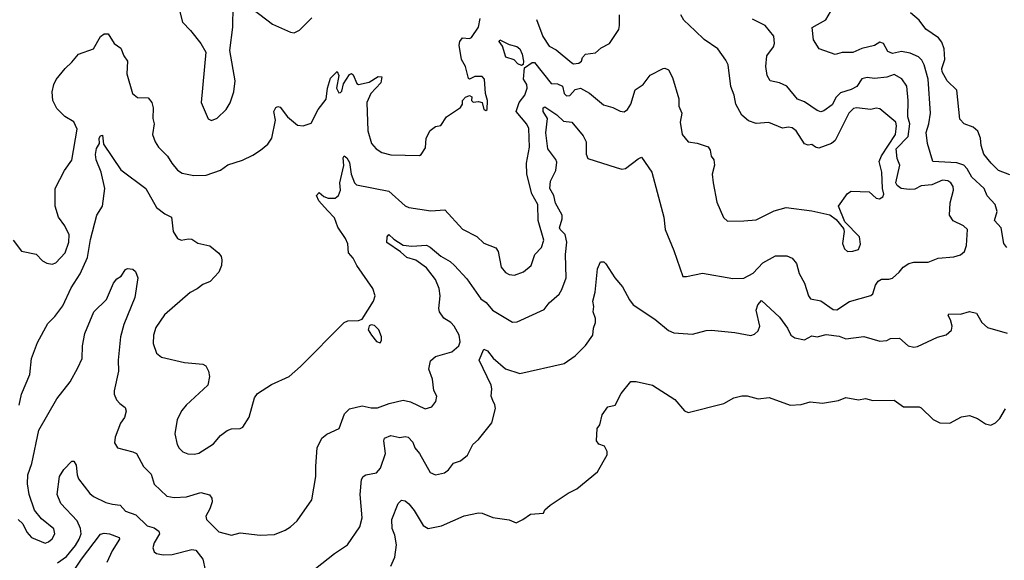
# Model space of a CAD drawing. Extents: x 1690054 to 1842981, y 782881 to 914114.
# Tile 401 of 656: x 1756994 to 1762490, y 883518 to 886537. Entities that reach past the tile are written whole.
import ezdxf

# ---------------------------------------------------------------- set-up
doc = ezdxf.new("R2010")
doc.units = 0

msp = doc.modelspace()

# ---------------------------------------------------------------- linework, layer by layer
at = {"layer": '0CON10XD'}
for points in [[(1757882.7, 886602.7), (1757903, 886523), (1757947.1, 886477.1), (1758004.1, 886404.1), (1758033.3, 886355), (1758005.8, 886075), (1758045, 885982.5), (1758065, 885973.8)], [(1758065, 885973.8), (1758095, 885988), (1758146, 886035), (1758167.6, 886072.4), (1758188.6, 886135), (1758195.6, 886195), (1758165.8, 886365), (1758182.9, 886495), (1758186.1, 886613.9)], [(1758295, 886596.2), (1758405, 886511.2), (1758505, 886466.7), (1758525, 886463.3), (1758555, 886478.8), (1758625, 886548)], [(1762504.4, 885264.4), (1762487.3, 885287.3), (1762471.4, 885375), (1762435.8, 885415), (1762450.6, 885465), (1762439.4, 885505), (1762393.3, 885553.3), (1762378.1, 885595), (1762308.3, 885658.3), (1762283.1, 885705), (1762264.4, 885725), (1762225, 885736.8), (1762090, 885745), (1762060.6, 885845), (1762053.3, 885906.7), (1762068.1, 885955), (1762076.8, 886015), (1762064.7, 886205), (1762042.7, 886285), (1762030.1, 886310.1), (1762009.9, 886329.9), (1761965, 886350.8), (1761915, 886358.9), (1761865, 886347.5), (1761840.3, 886360.3), (1761815, 886404.4), (1761795, 886410.9), (1761765, 886393.4), (1761694, 886376), (1761645, 886353.1), (1761585, 886352.9), (1761545, 886342), (1761456.7, 886375), (1761424.5, 886424.5), (1761416.4, 886493.6), (1761493.8, 886536.2), (1761519.5, 886580.5)], [(1756956.7, 885305), (1757003.9, 885243.9), (1757085, 885226.7), (1757120.5, 885190.5), (1757145, 885176.7), (1757175, 885171.2), (1757195, 885178.8), (1757247.1, 885235), (1757268.6, 885295), (1757270.6, 885335), (1757245.6, 885385.6), (1757210, 885435), (1757192.5, 885495), (1757190.8, 885595), (1757243.8, 885695), (1757285, 885752.5), (1757314.5, 885925), (1757295, 885967.5), (1757245.9, 885995.9), (1757200.5, 886040.5), (1757178.2, 886085), (1757174.6, 886135), (1757183.5, 886175), (1757197, 886203), (1757247.5, 886265), (1757285, 886299.2), (1757321.4, 886345), (1757405, 886374.2), (1757445, 886444), (1757465, 886457.5), (1757487.5, 886457.5), (1757521.2, 886405), (1757557.9, 886377.9), (1757574.2, 886335), (1757595.7, 886305), (1757592.2, 886235), (1757624.2, 886125), (1757651.7, 886101.7), (1757710.3, 886100.3), (1757730.8, 886075), (1757739.2, 886045), (1757736.5, 885985), (1757743.3, 885955), (1757734.2, 885895), (1757750, 885855), (1757768, 885825), (1757819.2, 885775), (1757842.5, 885735), (1757875, 885696.2), (1757899.7, 885679.7), (1757965, 885667.5), (1758035, 885668.6), (1758115, 885695.8), (1758155, 885725.8), (1758236.8, 885753.2), (1758295, 885780), (1758337.5, 885807.5), (1758378.3, 885841.7), (1758401.2, 885875), (1758422.2, 885975), (1758411.9, 886025), (1758423.3, 886046.7), (1758435, 886052.4), (1758448.4, 886048.4), (1758487.8, 885995), (1758545, 885948), (1758575.9, 885944.1), (1758621.2, 885958.8), (1758660, 886035), (1758705, 886093.8), (1758711.3, 886155), (1758729.1, 886210.9), (1758765, 886248.2), (1758774.7, 886225), (1758762.8, 886155), (1758775, 886128.8), (1758785, 886130), (1758791.4, 886138.6), (1758801, 886179), (1758835, 886231.1), (1758845, 886237.1), (1758855, 886228.6), (1758875, 886180.5), (1758885, 886174.5), (1758945, 886188.5), (1758995, 886220.6), (1759015, 886217.5), (1759008.8, 886185), (1758954.1, 886125), (1758931.5, 886075), (1758937.1, 885917.1), (1758956.7, 885845), (1758982.9, 885815), (1759015, 885795.5), (1759065, 885782.7), (1759225, 885777.8), (1759235.4, 885784.6), (1759258.8, 885821.2), (1759262.1, 885875), (1759285, 885918.6), (1759315, 885941.2), (1759345, 885945.7), (1759375.3, 885994.7), (1759455, 886047.5), (1759465.6, 886065), (1759465.7, 886085), (1759481.4, 886105), (1759505, 886114.3), (1759516.9, 886106.9), (1759516.5, 886085), (1759525, 886077.3), (1759555, 886080.5), (1759575.4, 886075.4), (1759585, 886036.2), (1759595, 886030), (1759602.5, 886035), (1759604.2, 886085), (1759594.3, 886125.7), (1759587.5, 886205), (1759575, 886219.2), (1759535, 886220), (1759505, 886204), (1759498.1, 886208.1), (1759481.2, 886275), (1759460, 886315), (1759446.5, 886395), (1759450, 886415), (1759465, 886435.2), (1759505, 886432.5), (1759515, 886438), (1759554.4, 886495), (1759563.9, 886543.9)], [(1756990.6, 884385), (1757004.4, 884445), (1757050, 884555), (1757059.6, 884645), (1757093.6, 884735), (1757150.3, 884839.7), (1757190.3, 884879.7), (1757235, 884939.2), (1757280.8, 885039.2), (1757331.7, 885118.2), (1757371.7, 885208.3), (1757389.7, 885309.7), (1757424.7, 885445.3), (1757455.5, 885495), (1757469.6, 885595), (1757449.3, 885685), (1757419.6, 885755), (1757416.4, 885783.6), (1757422.1, 885817.9), (1757440, 885845), (1757436.7, 885875), (1757445, 885888.8), (1757455, 885892.5), (1757461.7, 885841.7), (1757558.5, 885698.5), (1757697.1, 885595), (1757757.4, 885487.4), (1757803, 885453), (1757841.2, 885435), (1757850.5, 885355), (1757874.3, 885314.3), (1757895, 885305.7), (1757935, 885313.3), (1757955, 885311.1), (1757988.9, 885288.9), (1758055, 885274), (1758105, 885233.3), (1758118, 885215), (1758122.5, 885195), (1758120, 885165), (1758105, 885127.5), (1758056, 885075), (1758015, 885058), (1757985, 885034.4), (1757945, 885014.3), (1757801.1, 884888.9), (1757752.7, 884817.3), (1757739.6, 884775), (1757737.9, 884727.9), (1757758, 884675), (1757785, 884652), (1757912.7, 884622.7), (1758015, 884614), (1758033, 884603), (1758048.1, 884575), (1758053.1, 884545), (1758044.2, 884495), (1757922.5, 884385), (1757899.2, 884355), (1757873.1, 884305), (1757858.8, 884225), (1757871.9, 884165), (1757884.6, 884144.6), (1757905, 884124.3), (1757932.1, 884112.1), (1757969.1, 884110.9), (1757993.2, 884116.8), (1758075, 884168.1), (1758115, 884214), (1758152.5, 884242.5), (1758175, 884252), (1758225, 884253.3), (1758239.3, 884260.7), (1758275, 884317.5), (1758303.8, 884425), (1758320.3, 884449.7), (1758399.7, 884500.3), (1758498, 884545), (1758560.7, 884599.3), (1758804.5, 884845.5), (1758825, 884854.3), (1758885, 884857.1), (1758905.6, 884864.4), (1758968, 884965), (1758978, 884995), (1758965.7, 885035), (1758875.7, 885165), (1758855.6, 885205), (1758829.4, 885235), (1758825.6, 885285), (1758811.4, 885315), (1758768.6, 885378.6), (1758751.1, 885431.1), (1758711.8, 885471.8), (1758663.1, 885525), (1758650, 885555), (1758665, 885572), (1758690.5, 885550.5), (1758715, 885541.2), (1758755, 885541.2), (1758773.3, 885555), (1758783.8, 885585), (1758780.9, 885625), (1758803.2, 885723.2), (1758799.2, 885765), (1758805, 885775.8), (1758820, 885765), (1758835, 885740), (1758843.3, 885675), (1758862.5, 885625), (1758872.9, 885615), (1759055, 885578.5), (1759145, 885498.1), (1759165, 885488.6), (1759288.8, 885468.8), (1759365.9, 885475.9), (1759465, 885368), (1759545, 885326.7), (1759585, 885288.9), (1759652.1, 885262.1), (1759665, 885242.5), (1759681.4, 885155), (1759705, 885125.8), (1759725, 885114.3), (1759755, 885109.4), (1759805, 885128.1), (1759849.4, 885165), (1759870, 885225), (1759906.4, 885265), (1759918.7, 885305), (1759886.9, 885415), (1759885.2, 885505), (1759851.6, 885565), (1759824.1, 885675), (1759822.2, 885735), (1759838.8, 885825), (1759835, 885928.8), (1759825, 885953.5), (1759765.5, 886025), (1759781.3, 886075), (1759812.7, 886115), (1759825.5, 886155), (1759823.8, 886175), (1759806.7, 886205), (1759811.7, 886268.3), (1759855, 886297.1), (1759868, 886298), (1759960.2, 886180.2), (1759995, 886179.2), (1760024.2, 886165), (1760033.2, 886125), (1760045, 886112.3), (1760065, 886114.3), (1760095, 886148), (1760124.8, 886154.8), (1760175, 886127.3), (1760251.5, 886061.5), (1760305, 886046), (1760345, 886025.3), (1760367.3, 886022.7), (1760386, 886035), (1760405.5, 886064.5), (1760429.2, 886145), (1760473.3, 886175), (1760513.4, 886226.6), (1760585, 886263.8), (1760595, 886266.2), (1760615, 886256.2), (1760638, 886215), (1760672.5, 886095), (1760672, 886055), (1760689.2, 886015), (1760681.1, 885965), (1760691.9, 885895), (1760725, 885854.3), (1760775, 885848.1), (1760836.5, 885826.5), (1760848.3, 885808.3), (1760854, 885775), (1760869.2, 885755), (1760871.4, 885725), (1760859.2, 885675), (1760864.4, 885625), (1760885, 885517.5), (1760922.1, 885432.1), (1760945, 885411.2), (1761035, 885414.3), (1761105, 885419.4), (1761205, 885470), (1761272.4, 885487.6), (1761415, 885469.2), (1761515, 885447.5), (1761551.7, 885421.7), (1761591.2, 885371.2), (1761596, 885355), (1761586.4, 885286.4), (1761597, 885257), (1761615, 885243.3), (1761645, 885243.8), (1761675, 885253.8), (1761687.1, 885282.9), (1761680.8, 885325), (1761598.8, 885408.8), (1761563.3, 885495), (1761614.1, 885565.9), (1761635, 885580), (1761735, 885575.8), (1761775, 885541.2), (1761793, 885537), (1761812.3, 885547.7), (1761817, 885563), (1761808.9, 885595), (1761806.1, 885685), (1761790.9, 885745), (1761804.2, 885775.8), (1761882, 885895), (1761888, 885945), (1761884.6, 885965), (1761795, 886038.5), (1761775, 886042.1), (1761745, 886034.7), (1761665, 886045.4), (1761648.1, 886041.9), (1761621.2, 886015), (1761545, 885862.2), (1761525, 885844.7), (1761455, 885819.8), (1761435.6, 885825), (1761415, 885840), (1761395, 885835.7), (1761375, 885842.9), (1761327, 885917), (1761305, 885932.9), (1761285, 885936.8), (1761252, 885932), (1761175, 885962.1), (1761105, 885958.2), (1761062, 885972), (1761025, 886004.4), (1760990.6, 886065), (1760982.5, 886115), (1760963.9, 886163.9), (1760948.1, 886285), (1760935, 886311.2), (1760890, 886375), (1760815, 886425.7), (1760764.7, 886474.7), (1760700, 886535), (1760683.3, 886565)], [(1759878.2, 886538.2), (1759914, 886444), (1759949.2, 886389.2), (1759988.5, 886368.5), (1760075, 886296.2), (1760085, 886291.2), (1760115, 886294), (1760128.8, 886305), (1760134.3, 886325), (1760152.5, 886345), (1760207.9, 886352.1), (1760240.3, 886379.7), (1760286, 886404), (1760337.3, 886482.7), (1760342.5, 886505), (1760341.4, 886565)], [(1761408.3, 884978.3), (1761465, 884966.4), (1761535, 884918.5), (1761555, 884917.3), (1761625, 884963.4), (1761745, 884997.1), (1761755, 885006.2), (1761770, 885055), (1761785, 885076.7), (1761805, 885088.1), (1761845, 885087.1), (1761865, 885094.2), (1761903.2, 885126.8), (1761924.6, 885155.4), (1761956.2, 885175), (1761985, 885183.1), (1762065, 885182.2), (1762120, 885205), (1762207.4, 885212.6), (1762245, 885224.2), (1762267.6, 885242.4), (1762277.8, 885275), (1762284.3, 885365), (1762262, 885385), (1762204.6, 885414.6), (1762183.1, 885445), (1762188.2, 885515), (1762206.6, 885585), (1762203.8, 885605), (1762191.8, 885625), (1762175, 885637.1), (1762145, 885640.7), (1762085, 885614.2), (1762025, 885610), (1761989.4, 885590.6), (1761959.2, 885589.2), (1761914.7, 885594.7), (1761891.8, 885611.8), (1761884.2, 885625), (1761906.6, 885725), (1761892.1, 885762.1), (1761886, 885815), (1761952.3, 885885), (1761961.9, 885955), (1761951.7, 885995), (1761952.9, 886085), (1761945.3, 886165), (1761916.8, 886206.8), (1761875, 886231.2), (1761833.4, 886216.6), (1761765, 886208.8), (1761724.6, 886214.6), (1761695, 886207.5), (1761666.2, 886163.8), (1761635, 886146.9), (1761575, 886128.6), (1761551.7, 886105), (1761528.3, 886061.7), (1761482.4, 886027.6), (1761465, 886022.4), (1761445, 886029.2), (1761375, 886077.8), (1761335, 886094), (1761275, 886166.4), (1761235, 886183.5), (1761183.3, 886195), (1761166.2, 886225), (1761158.1, 886275), (1761164.3, 886335), (1761201.5, 886385), (1761206.5, 886405), (1761202.8, 886445), (1761155, 886505.3), (1761085, 886539.3)], [(1762519.8, 885669.8), (1762458.1, 885695), (1762415.5, 885735), (1762375, 885786.7), (1762360.8, 885835), (1762357.1, 885875), (1762342.5, 885915), (1762316.4, 885936.4), (1762265, 885955.8), (1762242.1, 885982.1), (1762223.8, 886143.8), (1762170.4, 886195), (1762142.9, 886245), (1762141, 886265), (1762158.6, 886315), (1762153.4, 886375), (1762140.8, 886410.8), (1762121.9, 886435), (1762050.8, 886485), (1762014.2, 886534.2), (1761966.7, 886575)], [(1759795, 886281.2), (1759775, 886290), (1759753.1, 886313.1), (1759707.8, 886327.8), (1759689, 886389), (1759670.9, 886415), (1759672.9, 886425), (1759725, 886398.6), (1759768.2, 886388.2), (1759785.1, 886375.1), (1759799.1, 886345), (1759806.5, 886305), (1759804, 886286), (1759795, 886281.2)], [(1756985.8, 883745), (1757010.7, 883720.7), (1757034, 883675), (1757060, 883645), (1757135, 883613.9), (1757155, 883620.4), (1757175, 883637.8), (1757190, 883665), (1757185, 883694), (1757115, 883750), (1757077.1, 883797.1), (1757046.6, 883885), (1757037.6, 883945), (1757039.5, 883995), (1757061.1, 884058.9), (1757101.2, 884245), (1757200.6, 884419.4), (1757275.6, 884515), (1757318.2, 884591.8), (1757343.1, 884645), (1757343.8, 884715), (1757357.5, 884785), (1757407.5, 884905), (1757477.5, 884975), (1757518, 885065), (1757535, 885090), (1757560, 885105), (1757585, 885142.5), (1757595, 885147.5), (1757625, 885143.3), (1757640.7, 885130.7), (1757653.3, 885095), (1757635.9, 884985.9), (1757574.7, 884835.3), (1757556, 884765), (1757542.4, 884635), (1757545.5, 884575), (1757520.8, 884465), (1757521.8, 884445), (1757534.5, 884414.5), (1757552.6, 884392.6), (1757581.7, 884371.7), (1757588.8, 884351.2), (1757578.6, 884315), (1757555.5, 884284.5), (1757525.7, 884205), (1757523.2, 884173.2), (1757540, 884145), (1757624.5, 884124.5), (1757645, 884114.2), (1757685, 884042), (1757728, 883998), (1757745, 883943.8), (1757815, 883875.8), (1757855, 883868.8), (1757925, 883872.3), (1758005, 883895.9), (1758052.7, 883882.7), (1758065.4, 883865), (1758067.1, 883845), (1758054.3, 883805), (1758032.5, 883765), (1758035.8, 883745.8), (1758105, 883677.5), (1758175, 883658), (1758225, 883672), (1758335, 883658), (1758415, 883661.9), (1758475, 883685.6), (1758505, 883704.4), (1758541.8, 883738.2), (1758623.6, 883856.4), (1758647.1, 883985), (1758646.6, 884043.4), (1758654.3, 884145), (1758680.3, 884199.7), (1758707.6, 884222.4), (1758776.6, 884253.4), (1758807.5, 884335), (1758835, 884362.9), (1758905, 884381.1), (1758955, 884368.9), (1758990.7, 884369.3), (1759056.1, 884393.9), (1759135, 884411.5), (1759175, 884403.5), (1759257, 884363), (1759293.3, 884375), (1759316.2, 884405), (1759322.5, 884435), (1759305.5, 884465.5), (1759298.7, 884528.7), (1759277.5, 884585), (1759287.5, 884632.5), (1759314.5, 884655.5), (1759405, 884682.5), (1759445.3, 884714.7), (1759451.5, 884738.5), (1759447.5, 884775), (1759418.8, 884825), (1759400.7, 884845), (1759361, 884871), (1759336.9, 884905), (1759333.2, 884925), (1759341.1, 884995), (1759335.2, 885035.2), (1759315, 885085.6), (1759265, 885151.3), (1759205, 885194.3), (1759155, 885208.5), (1759120.1, 885240.1), (1759043.2, 885293.2), (1759044.6, 885325), (1759055, 885337.1), (1759081.8, 885311.8), (1759135, 885277.3), (1759182.9, 885272.9), (1759265, 885277.2), (1759285, 885267.5), (1759345, 885216.2), (1759396.7, 885186.7), (1759420.8, 885165), (1759489.8, 885089.8), (1759567.7, 884977.7), (1759597.2, 884957.2), (1759633.1, 884915), (1759745, 884848.6), (1759769.7, 884850.3), (1759921.7, 884918.3), (1759950, 884955), (1760005.6, 885004.4), (1760019.1, 885030.9), (1760044.2, 885095), (1760041.1, 885225), (1760048, 885295), (1760038.1, 885338.1), (1760010, 885365), (1760007.3, 885375), (1760022.5, 885425), (1760021.8, 885445), (1759985, 885512.5), (1759975.3, 885555.3), (1759953.6, 885595), (1759956.5, 885635), (1759985.4, 885695), (1759991.5, 885741.5), (1759986.4, 885756.4), (1759942.5, 885815), (1759931.3, 885905), (1759939.3, 885985), (1759915.3, 886025), (1759914.8, 886045), (1759925, 886050.8), (1759992, 886005), (1760029.7, 885969.7), (1760075.7, 885965), (1760138.2, 885888.2), (1760155.8, 885855.8), (1760156.4, 885786.4), (1760165, 885762.5), (1760322.2, 885712.2), (1760355, 885703.1), (1760375, 885705.5), (1760445, 885760.8), (1760465, 885770), (1760522.5, 885685), (1760590, 885435), (1760596, 885365), (1760645, 885247.5), (1760695, 885102.5), (1760715, 885102), (1760805, 885122.2), (1760975, 885091.9), (1761035, 885092.9), (1761088.3, 885121.8), (1761141.7, 885178.3), (1761212.3, 885217.7), (1761275, 885218.2), (1761304.7, 885204.7), (1761329.4, 885175), (1761345, 885120), (1761375, 885066.2), (1761397.3, 884995), (1761408.3, 884978.3)], [(1758645, 883472.5), (1758750, 883555), (1758823.3, 883605), (1758892, 883705), (1758905.4, 883755), (1758893.8, 883886.2), (1758901.1, 883968.9), (1758910, 883985), (1758925, 883994.4), (1758985, 884005.7), (1759008.3, 884031.7), (1759035.5, 884115), (1759025.7, 884185), (1759029.7, 884200.3), (1759065, 884214.4), (1759115, 884204.4), (1759145, 884210), (1759161.4, 884205), (1759188.3, 884178.2), (1759198.9, 884145), (1759226, 884115), (1759285, 884008.8), (1759315, 883996), (1759364.1, 884005.9), (1759387, 884023), (1759415, 884060), (1759455, 884074), (1759493.8, 884105), (1759523.3, 884165), (1759555, 884193.3), (1759628.8, 884285), (1759648.8, 884365), (1759646.4, 884386.4), (1759635, 884410), (1759625.8, 884435), (1759630, 884475), (1759625.5, 884495), (1759558.9, 884635), (1759585, 884697.5), (1759605, 884688), (1759637, 884647), (1759705, 884587.1), (1759785, 884561.4), (1760033, 884617), (1760095, 884660), (1760152, 884718), (1760192.1, 884775), (1760196.4, 884815), (1760207.9, 884845), (1760208.4, 884868.4), (1760194.1, 884905), (1760198.2, 884935), (1760193.3, 884965), (1760205.6, 885015), (1760219.2, 885145), (1760236.2, 885183.8), (1760255, 885183.8), (1760265, 885173.8), (1760316, 885095), (1760358, 885045), (1760397.5, 884972.5)], [(1760397.5, 884972.5), (1760418.8, 884945), (1760538.8, 884865), (1760615, 884802), (1760645, 884787.5), (1760749.7, 884780.3), (1760825, 884802), (1760855, 884804), (1760985, 884790.8), (1761074.2, 884774.2), (1761095, 884780.8), (1761115, 884798.8), (1761124.4, 884825), (1761104.8, 884915), (1761114.8, 884945), (1761135, 884968.9), (1761234.8, 884874.8), (1761279.6, 884815), (1761298.6, 884775), (1761320, 884760), (1761375, 884750), (1761415, 884771.4), (1761445, 884765.6), (1761495, 884778.9), (1761568.7, 884768.7), (1761604.3, 884754.3), (1761705, 884768.1), (1761795, 884740.8), (1761834.3, 884745.7), (1761855, 884756.2), (1761905, 884758), (1761952.5, 884715), (1761985, 884708), (1762005, 884711.2), (1762116.8, 884763.2), (1762165, 884776.2), (1762195, 884803.3), (1762198, 884825), (1762190, 884860), (1762176.7, 884885), (1762180, 884895), (1762245, 884892.9), (1762295, 884907.1), (1762335, 884898), (1762365, 884846.7), (1762395, 884818.8), (1762505, 884785.6)], [(1759005, 884732.5), (1759012.5, 884745), (1759013.3, 884765), (1758998.8, 884805), (1758975, 884829.2), (1758955, 884832.5), (1758945, 884828), (1758939.2, 884805), (1758957.5, 884775), (1758985, 884740), (1759005, 884732.5)], [(1759064.7, 883485), (1759087.3, 883535), (1759097.1, 883605), (1759088.2, 883658.2), (1759072.2, 883695), (1759070, 883745), (1759106, 883835), (1759125, 883853.8), (1759145, 883850), (1759165, 883834), (1759195, 883795.8), (1759245, 883712.5), (1759274.5, 883694.5), (1759348.8, 883711.2), (1759475, 883765.3), (1759555, 883782.1), (1759575, 883780.9), (1759635, 883756.9), (1759725, 883743.1), (1759765, 883727.1), (1759801.2, 883745), (1759845, 883776), (1759918.3, 883781.7), (1759925, 883800), (1759953.9, 883826.1), (1760055, 883892.5), (1760103, 883917), (1760218.3, 884011.7), (1760273, 884107), (1760272.5, 884125), (1760257.5, 884155), (1760226.4, 884166.4), (1760213.3, 884185), (1760217, 884253), (1760232.5, 884275), (1760245, 884330), (1760277.5, 884375), (1760317.5, 884385), (1760351.2, 884448.8), (1760404.1, 884515.9), (1760435, 884516.9), (1760525, 884495.7), (1760651.2, 884415), (1760705, 884352.5), (1760725, 884343.3), (1760925, 884393.8), (1760980, 884425), (1761023.9, 884436.1), (1761055, 884436.2), (1761115, 884420), (1761177.3, 884427.3)], [(1761177.3, 884427.3), (1761295, 884384.2), (1761355, 884388.8), (1761406.4, 884403.6), (1761475, 884395.8), (1761565, 884410.8), (1761605, 884427.5), (1761675, 884414.2), (1761715, 884421.4), (1761755, 884409.4), (1761875, 884412.5), (1761927.5, 884375), (1762014.2, 884374.2), (1762025, 884369.2), (1762093.3, 884305), (1762130, 884285), (1762186.4, 884283.6), (1762250.5, 884319.5), (1762295, 884326.2), (1762339.5, 884309.5), (1762385, 884280), (1762415, 884272.5), (1762440, 884285), (1762465, 884310), (1762496.4, 884363.6)], [(1757205, 883503.6), (1757255, 883539.7), (1757305, 883601.2), (1757326.2, 883635), (1757336.2, 883665), (1757333.8, 883696.2), (1757315, 883737.5), (1757223.5, 883835), (1757203.5, 883885), (1757215.8, 883985), (1757240, 884025), (1757285, 884072), (1757295, 884072), (1757309.1, 884049.1), (1757314.4, 883995), (1757322.7, 883972.7), (1757385, 883891.1), (1757404.8, 883874.8), (1757475, 883840.4), (1757512.1, 883832.1), (1757555, 883826), (1757585, 883791.9), (1757641.7, 883771.8), (1757705, 883709.5), (1757745, 883698.5), (1757770.2, 883680.2), (1757774.4, 883665), (1757744.4, 883615), (1757737.7, 883587.7), (1757744, 883565), (1757756.7, 883555), (1757795, 883547.5), (1757845, 883550), (1757955, 883578.8), (1757977.1, 883575), (1758015.3, 883525), (1758029.5, 883465)], [(1757255, 883399.2), (1757339.2, 883525), (1757445, 883664.5), (1757465, 883669.4), (1757495, 883666.3), (1757548.8, 883645), (1757550.8, 883635), (1757509.3, 883570.7), (1757479.2, 883505)]]:
    msp.add_lwpolyline(points, dxfattribs=at)

doc.saveas('drawing.dxf')
